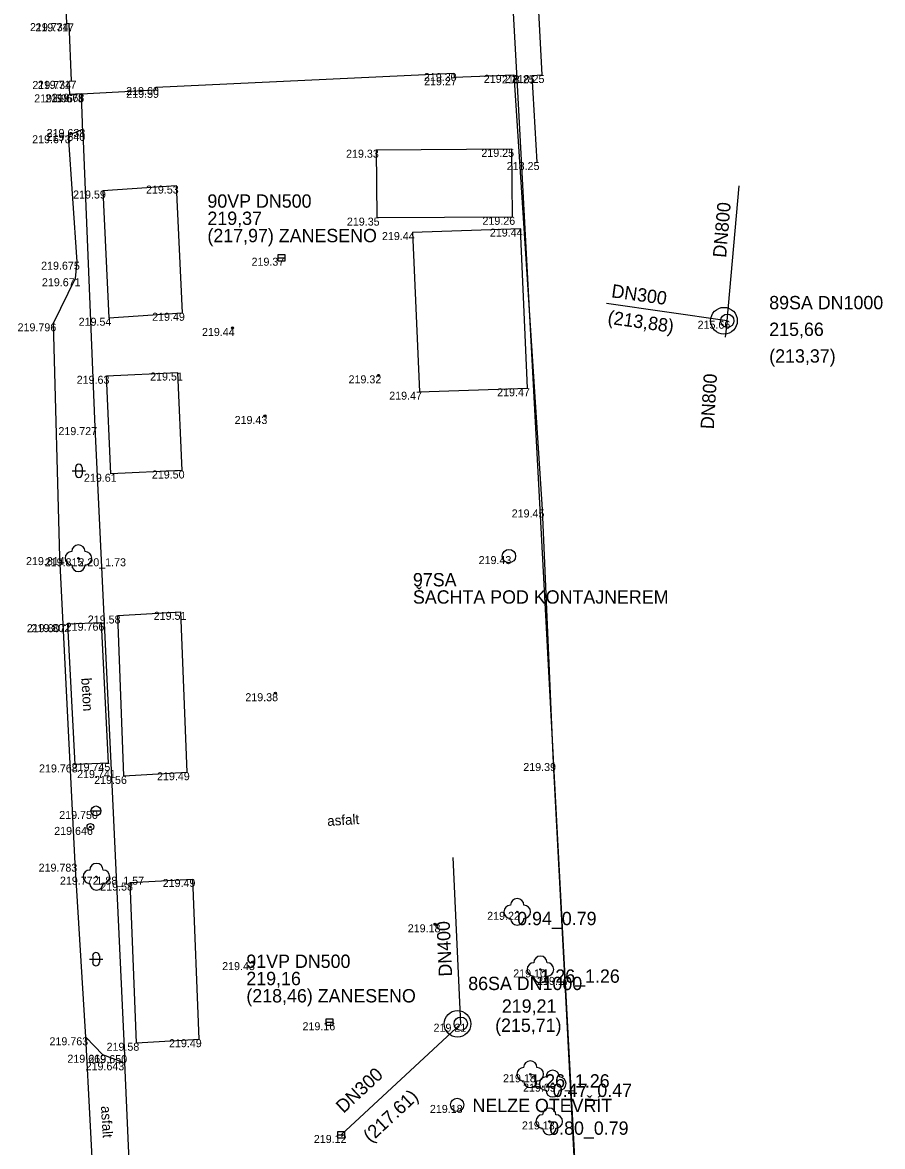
# Model space of a CAD drawing. Extents: x -599516 to -599132, y -1163668 to -1163119.
# Drawn here: x -599248.59 to -599216.34, y -1163431.13 to -1163388.99 of the extents above; entities that cross this region are included whole.
import ezdxf

# ---------------------------------------------------------------- set-up
doc = ezdxf.new("R2010")
doc.units = 0
for name, color, linetype in [('_ZEMERENI OBLAST', 7, 'Continuous'), ('Bod-oznac1', 7, 'Continuous'), ('Bod-vyska1', 7, 'Continuous'), ('Z_budovy-obvod', 7, 'Continuous'), ('Z_kanalizace-destova', 7, 'Continuous'), ('Z_kanalizace-znacky-sachta', 7, 'Continuous'), ('Z_kanalizace-znacky-vpust', 7, 'Continuous'), ('Z_komunikace', 7, 'Continuous'), ('Z_kultury-znacky', 7, 'Continuous'), ('Z_mobilni-objekt', 7, 'Continuous'), ('Z_obvod-kmene-spodek-ve-vysce1_2m', 7, 'Continuous'), ('Z_ploty-drateny-kovovy', 7, 'Continuous'), ('Z_podzemni-obrys-sachty', 7, 'Continuous'), ('Z_popis-budov-povrchu', 7, 'Continuous'), ('Z_stromy-kere', 7, 'Continuous'), ('Z_vjezdy', 7, 'Continuous'), ('Z_vodovodni-trubka', 7, 'Continuous'), ('Z_vol-zn-podrobny-vyskovy-bod-geo', 7, 'Continuous'), ('Z_zdi-ohradni', 7, 'Continuous'), ('Z_znacky-ostatni-skruz', 7, 'Continuous'), ('Z_zpevnene-plochy', 7, 'Continuous')]:
    doc.layers.add(name, color=color, linetype=linetype)

msp = doc.modelspace()

# ---------------------------------------------------------------- linework, layer by layer
at = {"layer": '_ZEMERENI OBLAST'}
msp.add_lwpolyline([(-599224.438, -1163495.846), (-599230.06, -1163390.87), (-599230.844, -1163376.763), (-599221.12, -1163376.319), (-599223.618, -1163350.986), (-599233.018, -1163351.47), (-599238.649, -1163235.236), (-599241.76, -1163178.74), (-599235.422, -1163177.496), (-599237.24, -1163165.98), (-599246.5, -1163164.914), (-599246.21, -1163173.61), (-599310.76, -1163161.2)], dxfattribs=at)
at = {"layer": 'Bod-oznac1'}
for p, q in [((-599246.93, -1163389.011), (-599246.93, -1163389.011)), ((-599246.842, -1163389.022), (-599246.842, -1163389.022)), ((-599232.415, -1163390.883), (-599232.415, -1163390.883)), ((-599232.403, -1163391.042), (-599232.403, -1163391.042)), ((-599230.164, -1163390.95), (-599230.164, -1163390.95)), ((-599229.476, -1163390.973), (-599229.476, -1163390.973)), ((-599229.108, -1163390.955), (-599229.108, -1163390.955)), ((-599246.839, -1163391.182), (-599246.839, -1163391.182)), ((-599246.751, -1163391.171), (-599246.751, -1163391.171)), ((-599243.589, -1163391.406), (-599243.589, -1163391.406)), ((-599243.584, -1163391.511), (-599243.584, -1163391.511)), ((-599246.818, -1163391.682), (-599246.818, -1163391.682)), ((-599246.384, -1163391.658), (-599246.384, -1163391.658)), ((-599246.383, -1163391.682), (-599246.383, -1163391.682)), ((-599246.87, -1163393.215), (-599246.87, -1163393.215)), ((-599246.33, -1163392.981), (-599246.33, -1163392.981)), ((-599246.324, -1163393.125), (-599246.324, -1163393.125)), ((-599235.331, -1163393.757), (-599235.331, -1163393.757)), ((-599230.259, -1163393.727), (-599230.259, -1163393.727)), ((-599229.295, -1163394.219), (-599229.295, -1163394.219)), ((-599245.576, -1163395.287), (-599245.576, -1163395.287)), ((-599242.833, -1163395.101), (-599242.833, -1163395.101)), ((-599235.3, -1163396.303), (-599235.3, -1163396.303)), ((-599230.228, -1163396.273), (-599230.228, -1163396.273)), ((-599233.962, -1163396.844), (-599233.962, -1163396.844)), ((-599229.916, -1163396.715), (-599229.916, -1163396.715)), ((-599238.873, -1163397.807), (-599238.873, -1163397.807)), ((-599246.534, -1163397.956), (-599246.534, -1163397.956)), ((-599246.607, -1163398.576), (-599246.607, -1163398.576)), ((-599242.603, -1163399.871), (-599242.603, -1163399.871)), ((-599247.429, -1163400.266), (-599247.429, -1163400.266)), ((-599245.346, -1163400.057), (-599245.346, -1163400.057)), ((-599222.162, -1163400.169), (-599222.162, -1163400.169)), ((-599240.711, -1163400.441), (-599240.711, -1163400.441)), ((-599245.442, -1163402.233), (-599245.442, -1163402.233)), ((-599242.782, -1163402.111), (-599242.782, -1163402.111)), ((-599235.238, -1163402.217), (-599235.238, -1163402.217)), ((-599233.7, -1163402.83), (-599233.7, -1163402.83)), ((-599229.654, -1163402.701), (-599229.654, -1163402.701)), ((-599239.498, -1163403.741), (-599239.498, -1163403.741)), ((-599245.872, -1163404.157), (-599245.872, -1163404.157)), ((-599242.614, -1163405.785), (-599242.614, -1163405.785)), ((-599245.274, -1163405.907), (-599245.274, -1163405.907)), ((-599229.109, -1163407.245), (-599229.109, -1163407.245)), ((-599247.184, -1163409.032), (-599247.184, -1163409.032)), ((-599246.493, -1163409.075), (-599246.493, -1163409.075)), ((-599230.349, -1163408.994), (-599230.349, -1163408.994)), ((-599245.015, -1163411.222), (-599245.015, -1163411.222)), ((-599242.647, -1163411.084), (-599242.647, -1163411.084)), ((-599247.06, -1163411.548), (-599247.06, -1163411.548)), ((-599246.891, -1163411.542), (-599246.891, -1163411.542)), ((-599245.623, -1163411.492), (-599245.623, -1163411.492)), ((-599239.108, -1163414.135), (-599239.108, -1163414.135)), ((-599246.612, -1163416.805), (-599246.612, -1163416.805)), ((-599245.367, -1163416.755), (-599245.367, -1163416.755)), ((-599228.697, -1163416.753), (-599228.697, -1163416.753)), ((-599245.267, -1163417.017), (-599245.267, -1163417.017)), ((-599244.787, -1163417.236), (-599244.787, -1163417.236)), ((-599242.419, -1163417.098), (-599242.419, -1163417.098)), ((-599245.846, -1163418.55), (-599245.846, -1163418.55)), ((-599246.045, -1163419.148), (-599246.045, -1163419.148)), ((-599246.617, -1163420.526), (-599246.617, -1163420.526)), ((-599245.816, -1163421.015), (-599245.816, -1163421.015)), ((-599244.548, -1163421.236), (-599244.548, -1163421.236)), ((-599242.207, -1163421.102), (-599242.207, -1163421.102)), ((-599230.04, -1163422.332), (-599230.04, -1163422.332)), ((-599233.122, -1163422.8), (-599233.122, -1163422.8)), ((-599239.965, -1163424.217), (-599239.965, -1163424.217)), ((-599229.169, -1163424.491), (-599229.169, -1163424.491)), ((-599228.272, -1163424.772), (-599228.272, -1163424.772)), ((-599237.079, -1163426.473), (-599237.079, -1163426.473)), ((-599232.155, -1163426.527), (-599232.155, -1163426.527)), ((-599246.22, -1163427.036), (-599246.22, -1163427.036)), ((-599244.311, -1163427.241), (-599244.311, -1163427.241)), ((-599241.97, -1163427.107), (-599241.97, -1163427.107)), ((-599245.574, -1163427.69), (-599245.574, -1163427.69)), ((-599244.764, -1163427.703), (-599244.764, -1163427.703)), ((-599244.857, -1163427.974), (-599244.857, -1163427.974)), ((-599229.549, -1163428.422), (-599229.549, -1163428.422)), ((-599228.709, -1163428.775), (-599228.709, -1163428.775)), ((-599232.292, -1163429.572), (-599232.292, -1163429.572)), ((-599228.84, -1163430.191), (-599228.84, -1163430.191)), ((-599236.644, -1163430.699), (-599236.644, -1163430.699))]:
    msp.add_line(p, q, dxfattribs=at)
at = {"layer": 'Z_budovy-obvod'}
for p, q in [((-599246.93, -1163389.011), (-599246.951, -1163388.498)), ((-599246.751, -1163391.171), (-599246.842, -1163389.022))]:
    msp.add_line(p, q, dxfattribs=at)
for points in [[(-599229.476, -1163390.973), (-599229.108, -1163390.955), (-599229.281, -1163387.617), (-599229.474, -1163387.58), (-599229.666, -1163384.325), (-599229.528, -1163384.313), (-599229.58, -1163383.659), (-599229.695, -1163383.662), (-599229.752, -1163382.776), (-599229.844, -1163381.357), (-599229.92, -1163380.418), (-599229.741, -1163380.392), (-599230.073, -1163376.865), (-599229.307, -1163376.723)], [(-599246.93, -1163389.011), (-599246.842, -1163389.022)], [(-599246.384, -1163391.658), (-599243.584, -1163391.511), (-599243.589, -1163391.406), (-599232.415, -1163390.883), (-599232.403, -1163391.042), (-599230.164, -1163390.95)], [(-599246.384, -1163391.658), (-599246.818, -1163391.682), (-599246.839, -1163391.182), (-599246.751, -1163391.171)]]:
    msp.add_lwpolyline(points, dxfattribs=at)
at = {"layer": 'Z_kanalizace-destova'}
for p, q in [((-599222.162, -1163400.169), (-599221.72, -1163395.105)), ((-599222.162, -1163400.169), (-599226.687, -1163399.529)), ((-599222.162, -1163400.169), (-599222.248, -1163400.782)), ((-599232.155, -1163426.527), (-599232.437, -1163420.299)), ((-599232.155, -1163426.527), (-599236.644, -1163430.699))]:
    msp.add_line(p, q, dxfattribs=at)
at = {"layer": 'Z_kanalizace-znacky-sachta'}
for centre in [(-599222.162, -1163400.169), (-599230.349, -1163408.994), (-599232.155, -1163426.527), (-599232.292, -1163429.572)]:
    msp.add_circle(centre, 0.25, dxfattribs=at)
at = {"layer": 'Z_kanalizace-znacky-vpust'}
for p, q in [((-599238.998, -1163397.807), (-599238.748, -1163397.807)), ((-599237.204, -1163426.473), (-599236.954, -1163426.473)), ((-599236.769, -1163430.699), (-599236.519, -1163430.699))]:
    msp.add_line(p, q, dxfattribs=at)
for points in [[(-599238.998, -1163397.682), (-599238.748, -1163397.682), (-599238.748, -1163397.932), (-599238.998, -1163397.932)], [(-599237.204, -1163426.348), (-599236.954, -1163426.348), (-599236.954, -1163426.598), (-599237.204, -1163426.598)], [(-599236.769, -1163430.574), (-599236.519, -1163430.574), (-599236.519, -1163430.824), (-599236.769, -1163430.824)]]:
    msp.add_lwpolyline(points, close=True, dxfattribs=at)
at = {"layer": 'Z_komunikace'}
msp.add_lwpolyline([(-599243.644, -1163473.012), (-599243.75, -1163471.107), (-599243.923, -1163470.619), (-599243.789, -1163470.036), (-599244.252, -1163461.937), (-599244.703, -1163452.442), (-599245.045, -1163446.875), (-599245.118, -1163445.699), (-599245.684, -1163437.265), (-599245.886, -1163433.227), (-599246.22, -1163427.036), (-599246.617, -1163420.526), (-599247.06, -1163411.548), (-599247.184, -1163409.032), (-599247.429, -1163400.266), (-599246.607, -1163398.576), (-599246.534, -1163397.956), (-599246.87, -1163393.215), (-599246.33, -1163392.981)], dxfattribs=at)
at = {"layer": 'Z_kultury-znacky'}
for p, q in [((-599246.729, -1163405.794), (-599246.229, -1163405.794)), ((-599246.604, -1163405.669), (-599246.604, -1163405.919)), ((-599246.354, -1163405.669), (-599246.354, -1163405.919)), ((-599245.958, -1163423.984), (-599245.958, -1163424.234)), ((-599245.708, -1163423.984), (-599245.708, -1163424.234)), ((-599246.083, -1163424.109), (-599245.583, -1163424.109))]:
    msp.add_line(p, q, dxfattribs=at)
for centre, start, end in [((-599246.48, -1163405.669), 0, 180), ((-599246.48, -1163405.919), 180, 0), ((-599245.834, -1163423.985), 0, 180), ((-599245.834, -1163424.235), 180, 0)]:
    msp.add_arc(centre, 0.125, start, end, dxfattribs=at)
at = {"layer": 'Z_mobilni-objekt'}
for p, q in [((-599235.331, -1163393.757), (-599230.259, -1163393.727)), ((-599235.331, -1163393.757), (-599235.3, -1163396.303)), ((-599230.259, -1163393.727), (-599230.228, -1163396.273)), ((-599245.576, -1163395.287), (-599242.833, -1163395.101)), ((-599245.576, -1163395.287), (-599245.346, -1163400.057)), ((-599242.833, -1163395.101), (-599242.603, -1163399.871)), ((-599235.3, -1163396.303), (-599230.228, -1163396.273)), ((-599233.962, -1163396.844), (-599229.916, -1163396.715)), ((-599233.962, -1163396.844), (-599233.7, -1163402.83)), ((-599229.654, -1163402.701), (-599229.916, -1163396.715)), ((-599245.346, -1163400.057), (-599242.603, -1163399.871)), ((-599245.442, -1163402.233), (-599242.782, -1163402.111)), ((-599233.7, -1163402.83), (-599229.654, -1163402.701)), ((-599245.015, -1163411.222), (-599242.647, -1163411.084)), ((-599244.787, -1163417.236), (-599245.015, -1163411.222)), ((-599242.419, -1163417.098), (-599242.647, -1163411.084)), ((-599244.787, -1163417.236), (-599242.419, -1163417.098)), ((-599244.548, -1163421.236), (-599242.207, -1163421.102)), ((-599244.311, -1163427.241), (-599244.548, -1163421.236)), ((-599241.97, -1163427.107), (-599242.207, -1163421.102)), ((-599244.311, -1163427.241), (-599241.97, -1163427.107))]:
    msp.add_line(p, q, dxfattribs=at)
msp.add_lwpolyline([(-599242.614, -1163405.785), (-599245.274, -1163405.907), (-599245.442, -1163402.233), (-599242.782, -1163402.111), (-599242.614, -1163405.785)], dxfattribs=at)
at = {"layer": 'Z_ploty-drateny-kovovy'}
msp.add_lwpolyline([(-599246.324, -1163393.125), (-599245.872, -1163404.157), (-599245.267, -1163417.017), (-599244.764, -1163427.703)], dxfattribs=at)
at = {"layer": 'Z_podzemni-obrys-sachty'}
for centre in [(-599222.287, -1163400.169), (-599232.28, -1163426.533)]:
    msp.add_circle(centre, 0.5, dxfattribs=at)
at = {"layer": 'Z_stromy-kere'}
for centre in [(-599246.493, -1163409.075), (-599245.816, -1163421.015), (-599230.04, -1163422.332), (-599229.169, -1163424.491), (-599229.549, -1163428.422), (-599228.709, -1163428.775), (-599228.84, -1163430.191)]:
    msp.add_circle(centre, 0.025, dxfattribs=at)
for centre, start, end in [((-599246.743, -1163409.075), 90, 270), ((-599246.493, -1163408.825), 0, 180), ((-599246.243, -1163409.075), 270, 90), ((-599246.493, -1163409.325), 180, 0), ((-599245.816, -1163420.765), 0, 180), ((-599246.066, -1163421.015), 90, 270), ((-599245.566, -1163421.015), 270, 90), ((-599245.816, -1163421.265), 180, 0), ((-599230.04, -1163422.082), 0, 180), ((-599230.29, -1163422.332), 90, 270), ((-599229.79, -1163422.332), 270, 90), ((-599230.04, -1163422.582), 180, 0), ((-599229.169, -1163424.241), 0, 180), ((-599229.419, -1163424.491), 90, 270), ((-599228.919, -1163424.491), 270, 90), ((-599229.169, -1163424.741), 180, 0), ((-599229.799, -1163428.422), 90, 270), ((-599229.549, -1163428.172), 0, 180), ((-599229.299, -1163428.422), 270, 90), ((-599228.959, -1163428.775), 90, 270), ((-599228.709, -1163428.525), 0, 180), ((-599228.459, -1163428.775), 270, 90), ((-599229.549, -1163428.672), 180, 0), ((-599228.709, -1163429.025), 180, 0), ((-599228.84, -1163429.941), 0, 180), ((-599229.09, -1163430.191), 90, 270), ((-599228.59, -1163430.191), 270, 90), ((-599228.84, -1163430.441), 180, 0)]:
    msp.add_arc(centre, 0.25, start, end, dxfattribs=at)
at = {"layer": 'Z_vjezdy'}
for points in [[(-599246.324, -1163393.125), (-599246.383, -1163391.682)], [(-599244.535, -1163432.794), (-599244.764, -1163427.703)]]:
    msp.add_lwpolyline(points, dxfattribs=at)
at = {"layer": 'Z_vodovodni-trubka'}
for radius in [0.125, 0.025, 0.0075]:
    msp.add_circle((-599246.045, -1163419.148), radius, dxfattribs=at)
at = {"layer": 'Z_vol-zn-podrobny-vyskovy-bod-geo'}
for centre, radius in [((-599240.711, -1163400.441), 0.0375), ((-599240.711, -1163400.441), 0.0125), ((-599235.238, -1163402.217), 0.0375), ((-599235.238, -1163402.217), 0.0125), ((-599239.498, -1163403.741), 0.0375), ((-599239.498, -1163403.741), 0.0125), ((-599239.108, -1163414.135), 0.0375), ((-599239.108, -1163414.135), 0.0125), ((-599233.122, -1163422.8), 0.0375), ((-599233.122, -1163422.8), 0.0125), ((-599239.965, -1163424.217), 0.0375), ((-599239.965, -1163424.217), 0.0125)]:
    msp.add_circle(centre, radius, dxfattribs=at)
at = {"layer": 'Z_zdi-ohradni'}
for p, q in [((-599230.164, -1163390.95), (-599229.109, -1163407.245)), ((-599229.295, -1163394.219), (-599229.476, -1163390.973)), ((-599229.109, -1163407.245), (-599228.697, -1163416.753)), ((-599228.697, -1163416.753), (-599228.272, -1163424.772))]:
    msp.add_line(p, q, dxfattribs=at)
msp.add_lwpolyline([(-599228.272, -1163424.772), (-599227.289, -1163443.538), (-599226.549, -1163457.042)], dxfattribs=at)
at = {"layer": 'Z_znacky-ostatni-skruz'}
msp.add_line((-599246.021, -1163418.55), (-599245.646, -1163418.55), dxfattribs=at)
msp.add_circle((-599245.834, -1163418.55), 0.188, dxfattribs=at)
at = {"layer": 'Z_zpevnene-plochy'}
for points in [[(-599245.367, -1163416.755), (-599245.623, -1163411.492), (-599246.891, -1163411.542)], [(-599245.367, -1163416.755), (-599246.612, -1163416.805), (-599246.891, -1163411.542)], [(-599244.857, -1163427.974), (-599245.574, -1163427.69), (-599246.22, -1163427.036)]]:
    msp.add_lwpolyline(points, dxfattribs=at)

# ---------------------------------------------------------------- texts
at = {"layer": 'Bod-vyska1'}
for s, p in [('219.734', (-599248.309, -1163389.311)), ('219.717', (-599248.108, -1163389.322)), ('219.30', (-599233.539, -1163391.183)), ('219.27', (-599233.531, -1163391.342)), ('219.27', (-599231.292, -1163391.25)), ('218.25', (-599230.614, -1163391.273)), ('218.25', (-599230.246, -1163391.255)), ('219.734', (-599248.218, -1163391.482)), ('219.717', (-599248.017, -1163391.471)), ('219.60', (-599244.702, -1163391.706)), ('219.59', (-599244.699, -1163391.811)), ('219.696', (-599248.15, -1163391.982)), ('219.678', (-599247.74, -1163391.982)), ('219.68', (-599247.499, -1163391.958)), ('219.673', (-599248.227, -1163393.515)), ('219.640', (-599247.688, -1163393.425)), ('219.638', (-599247.685, -1163393.281)), ('219.33', (-599236.457, -1163394.057)), ('219.25', (-599231.385, -1163394.027)), ('218.25', (-599230.433, -1163394.519)), ('219.59', (-599246.691, -1163395.587)), ('219.53', (-599243.959, -1163395.401)), ('219.35', (-599236.426, -1163396.603)), ('219.26', (-599231.343, -1163396.573)), ('219.44', (-599235.111, -1163397.144)), ('219.44', (-599231.065, -1163397.015)), ('219.37', (-599240.001, -1163398.107)), ('219.675', (-599247.891, -1163398.256)), ('219.671', (-599247.86, -1163398.876)), ('219.49', (-599243.729, -1163400.171)), ('219.796', (-599248.774, -1163400.566)), ('219.54', (-599246.484, -1163400.357)), ('215.66', (-599223.277, -1163400.469)), ('219.44', (-599241.86, -1163400.741)), ('219.63', (-599246.557, -1163402.533)), ('219.51', (-599243.804, -1163402.411)), ('219.32', (-599236.364, -1163402.517)), ('219.47', (-599234.839, -1163403.13)), ('219.47', (-599230.793, -1163403.001)), ('219.43', (-599240.636, -1163404.041)), ('219.727', (-599247.242, -1163404.457)), ('219.50', (-599243.738, -1163406.085)), ('219.61', (-599246.285, -1163406.207)), ('219.45', (-599230.247, -1163407.545)), ('219.814', (-599248.458, -1163409.332)), ('219.815', (-599247.755, -1163409.375)), ('219.43', (-599231.487, -1163409.294)), ('219.58', (-599246.141, -1163411.522)), ('219.51', (-599243.669, -1163411.384)), ('219.807', (-599248.426, -1163411.848)), ('219.802', (-599248.255, -1163411.842)), ('219.766', (-599246.968, -1163411.792)), ('219.38', (-599240.234, -1163414.435)), ('219.768', (-599247.969, -1163417.105)), ('219.745', (-599246.746, -1163417.055)), ('219.39', (-599229.812, -1163417.053)), ('219.741', (-599246.542, -1163417.317)), ('219.56', (-599245.902, -1163417.536)), ('219.49', (-599243.545, -1163417.398)), ('219.750', (-599247.212, -1163418.85)), ('219.646', (-599247.4, -1163419.448)), ('219.783', (-599247.985, -1163420.826)), ('219.772', (-599247.186, -1163421.315)), ('219.58', (-599245.674, -1163421.536)), ('219.49', (-599243.333, -1163421.402)), ('219.22', (-599231.166, -1163422.632)), ('219.18', (-599234.144, -1163423.1)), ('219.43', (-599241.103, -1163424.517)), ('219.10', (-599230.189, -1163424.791)), ('219.17', (-599229.296, -1163425.072)), ('219.16', (-599238.09, -1163426.773)), ('219.21', (-599233.177, -1163426.827)), ('219.763', (-599247.577, -1163427.336)), ('219.58', (-599245.437, -1163427.541)), ('219.49', (-599243.096, -1163427.407)), ('219.669', (-599246.906, -1163427.99)), ('219.650', (-599246.117, -1163428.003)), ('219.643', (-599246.223, -1163428.274)), ('219.18', (-599230.571, -1163428.722)), ('219.09', (-599229.822, -1163429.075)), ('219.18', (-599233.314, -1163429.872)), ('219.13', (-599229.862, -1163430.491)), ('219.12', (-599237.666, -1163430.999))]:
    msp.add_text(s, height=0.3, dxfattribs=at).set_placement(p)
at = {"layer": 'Z_kanalizace-destova'}
for s, p in [('90VP DN500', (-599241.655, -1163395.931)), ('219,37', (-599241.655, -1163396.578)), ('(217,97) ZANESENO', (-599241.655, -1163397.225)), ('89SA DN1000', (-599220.591, -1163399.74)), ('215,66', (-599220.591, -1163400.74)), ('(213,37)', (-599220.591, -1163401.74)), ('97SA', (-599233.95, -1163410.13)), ('ŠACHTA POD KONTAJNEREM', (-599233.95, -1163410.777)), ('91VP DN500', (-599240.196, -1163424.435)), ('219,16', (-599240.196, -1163425.082)), ('86SA DN1000', (-599231.877, -1163425.266)), ('(218,46) ZANESENO', (-599240.196, -1163425.73)), ('219,21', (-599230.616, -1163426.114)), ('(215,71)', (-599230.868, -1163426.833)), ('NELZE OTEVŘÍT', (-599231.716, -1163429.842))]:
    msp.add_text(s, height=0.5, dxfattribs=at).set_placement(p)
for s, rotation, p in [('DN800', 85.0156, (-599222.21, -1163397.82)), ('DN300', 351.9549, (-599226.53, -1163399.288)), ('(213,88)', 351.9549, (-599226.67, -1163400.278)), ('DN800', 86.5037, (-599222.671, -1163404.245)), ('DN400', 92.5919, (-599232.478, -1163424.748)), ('DN300', 42.9039, (-599236.554, -1163429.91)), ('(217.61)', 42.9039, (-599235.533, -1163431.009))]:
    msp.add_text(s, height=0.5, rotation=rotation, dxfattribs=at).set_placement(p)
at = {"layer": 'Z_obvod-kmene-spodek-ve-vysce1_2m'}
for s, height, p in [('2.20_1.73', 0.3, (-599246.493, -1163409.375)), ('1.88_1.57', 0.3, (-599245.816, -1163421.315)), ('0.94_0.79', 0.5, (-599230.04, -1163422.832)), ('1.26_1.26', 0.5, (-599229.169, -1163424.991)), ('1.26_1.26', 0.5, (-599229.549, -1163428.922)), ('0.47_0.47', 0.5, (-599228.709, -1163429.275)), ('0.80_0.79', 0.5, (-599228.84, -1163430.691))]:
    msp.add_text(s, height=height, dxfattribs=at).set_placement(p)
at = {"layer": 'Z_popis-budov-povrchu'}
for s, rotation, p in [('beton', 273.4503, (-599246.386, -1163413.569)), ('asfalt', 3.4503, (-599237.153, -1163419.113)), ('asfalt', 273.4503, (-599245.648, -1163429.622))]:
    msp.add_text(s, height=0.375, rotation=rotation, dxfattribs=at).set_placement(p)

doc.saveas('drawing.dxf')
